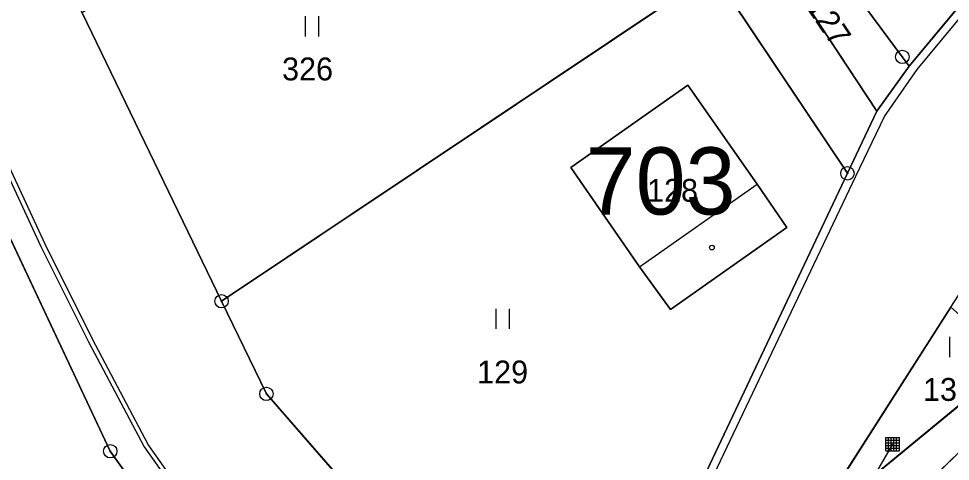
# Model space of a CAD drawing. Extents: x -689422 to -685210, y -987725 to -982160.
# Drawn here: x -687509.1 to -687439.7, y -985754 to -985721 of the extents above; entities that cross this region are included whole.
import ezdxf

# ---------------------------------------------------------------- set-up
doc = ezdxf.new("R2010")
doc.units = 0
for name, color, linetype in [('KN_Budovy', 7, 'Continuous'), ('KN_Budovy_cisla_domovni', 7, 'Continuous'), ('KN_Hranice_parcel', 7, 'Continuous'), ('KN_Hranice_parcel_vnitrni_kresba', 7, 'Continuous'), ('KN_Parcelni cisla', 7, 'Continuous'), ('KN_Polygon parcely', 7, 'Continuous'), ('KN_Pozemkove predmety', 7, 'Continuous'), ('KN_POZEMKY_ORNA PUDA', 7, 'Continuous'), ('KN_POZEMKY_OSTATNI PLOCHA', 7, 'Continuous'), ('KN_POZEMKY_TTP', 7, 'Continuous'), ('KN_POZEMKY_ZASTAVENA PLOCHA', 7, 'Continuous'), ('KN_VYUZITI_17_ostatni plocha_ostatni komunikace', 7, 'Continuous'), ('KN_VYUZITI_27_ostatni plocha_neplodna puda', 7, 'Continuous'), ('KN_Věcná břemena k části', 7, 'Continuous'), ('KN_Značky bodu BP', 7, 'Continuous'), ('KN_Značky budov', 7, 'Continuous'), ('KN_Značky kultur', 7, 'Continuous')]:
    doc.layers.add(name, color=color, linetype=linetype)

msp = doc.modelspace()

# ---------------------------------------------------------------- linework, layer by layer
at = {"layer": 'KN_Budovy'}
msp.add_lwpolyline([(-687462.83, -985739.47), (-687454.08, -985733.33), (-687459.23, -985725.96), (-687467.96, -985732.08)], close=True, dxfattribs=at)
at = {"layer": 'KN_Hranice_parcel'}
for p, q in [((-687479.65, -985675.56), (-687445.16, -985727.88)), ((-687428.94, -985707.92), (-687442.74, -985724.55)), ((-687457.36, -985717.56), (-687493.97, -985742.04)), ((-687447.35, -985732.52), (-687457.36, -985717.56)), ((-687493.97, -985742.04), (-687504.36, -985720.58)), ((-687442.74, -985724.55), (-687445.16, -985727.88)), ((-687445.16, -985727.88), (-687447.35, -985732.52)), ((-687447.35, -985732.52), (-687459.34, -985757.87)), ((-687450.19, -985758.98), (-687439.65, -985742.48)), ((-687435.07, -985746.54), (-687450.19, -985758.98))]:
    msp.add_line(p, q, dxfattribs=at)
for points in [[(-687545.09, -985663.51), (-687543.62, -985665.29), (-687502.26, -985753.21), (-687496.06, -985761.89), (-687487.58, -985770.62), (-687476.07, -985779.43), (-687475.86, -985779.86)], [(-687479.65, -985675.56), (-687462.63, -985697.72), (-687443.26, -985723.85), (-687442.74, -985724.55)], [(-687451.86, -985736.56), (-687454.08, -985733.33), (-687459.23, -985725.96), (-687467.96, -985732.08), (-687462.83, -985739.47), (-687460.53, -985742.66), (-687451.86, -985736.56)], [(-687449.37, -985766.92), (-687447.65, -985761.6), (-687421.1, -985735.99)], [(-687493.97, -985742.04), (-687490.63, -985748.94), (-687480.99, -985759.99), (-687474.53, -985765.28), (-687468.16, -985766.28), (-687464.93, -985765.32)]]:
    msp.add_lwpolyline(points, dxfattribs=at)
at = {"layer": 'KN_Hranice_parcel_vnitrni_kresba'}
msp.add_line((-687462.83, -985739.47), (-687454.08, -985733.33), dxfattribs=at)
msp.add_lwpolyline([(-687458.72, -985757.95), (-687446.72, -985732.73), (-687444.58, -985728.3), (-687442.15, -985724.8), (-687428.37, -985708.16), (-687410.16, -985685.87), (-687407.94, -985683.37), (-687387.8, -985669.79), (-687365.74, -985661.08), (-687360.17, -985657.86), (-687365.09, -985650.93), (-687373.31, -985640.22), (-687375.02, -985638.07), (-687384.8, -985624.93), (-687386.3, -985623.28), (-687387.23, -985621.07), (-687389.73, -985618.28), (-687397.37, -985607.92), (-687402.66, -985602.06), (-687382.66, -985584.35), (-687373.52, -985576.56)], dxfattribs=at)
at = {"layer": 'KN_Polygon parcely'}
for points in [[(-687543.62, -985665.29), (-687502.26, -985753.21), (-687496.06, -985761.89), (-687487.58, -985770.62), (-687476.07, -985779.43), (-687475.86, -985779.86), (-687464.93, -985765.32), (-687468.16, -985766.28), (-687474.53, -985765.28), (-687480.99, -985759.99), (-687490.63, -985748.94), (-687493.97, -985742.04), (-687504.36, -985720.58), (-687517.1, -985694.24), (-687519.75, -985688.77), (-687537.43, -985653.38), (-687541.06, -985646.1), (-687545.06, -985636.92), (-687559.8, -985603.08), (-687568.91, -985611.81), (-687562.2, -985624.89), (-687559.63, -985637.39), (-687550.99, -985656.4), (-687545.09, -985663.51)], [(-687488.36, -985671.19), (-687470.47, -985697.94), (-687457.36, -985717.56), (-687447.35, -985732.52), (-687445.16, -985727.88), (-687479.65, -985675.56), (-687481.82, -985672.44), (-687466.31, -985659.87), (-687469.36, -985655.93), (-687484.68, -985668.33)], [(-687479.65, -985675.56), (-687462.63, -985697.72), (-687443.26, -985723.85), (-687442.74, -985724.55), (-687428.94, -985707.92), (-687453.77, -985676.06), (-687466.31, -985659.87), (-687481.82, -985672.44)], [(-687601.71, -985738.35), (-687517.3, -985835.03), (-687475.86, -985779.86), (-687476.07, -985779.43), (-687487.58, -985770.62), (-687496.06, -985761.89), (-687502.26, -985753.21), (-687543.62, -985665.29), (-687545.09, -985663.51)], [(-687445.16, -985727.88), (-687442.74, -985724.55), (-687443.26, -985723.85), (-687462.63, -985697.72), (-687479.65, -985675.56)], [(-687470.47, -985697.94), (-687504.36, -985720.58), (-687493.97, -985742.04), (-687457.36, -985717.56)], [(-687464.93, -985765.32), (-687459.34, -985757.87), (-687447.35, -985732.52), (-687457.36, -985717.56), (-687493.97, -985742.04), (-687490.63, -985748.94), (-687480.99, -985759.99), (-687474.53, -985765.28), (-687468.16, -985766.28)], [(-687451.86, -985736.56), (-687454.08, -985733.33), (-687459.23, -985725.96), (-687467.96, -985732.08), (-687462.83, -985739.47), (-687460.53, -985742.66)], [(-687451.86, -985736.56), (-687460.53, -985742.66), (-687462.83, -985739.47), (-687467.96, -985732.08), (-687459.23, -985725.96), (-687454.08, -985733.33)], [(-687433.53, -985745.27), (-687435.07, -985746.54), (-687450.19, -985758.98), (-687472.96, -985797.96), (-687472.38, -985817.64), (-687463.66, -985790.23), (-687461.36, -985787.58), (-687457.18, -985783.21), (-687449.37, -985766.92), (-687447.65, -985761.6), (-687421.1, -985735.99), (-687422.65, -985734.6)], [(-687421.35, -985739.56), (-687421.68, -985739.14), (-687419.76, -985737.19), (-687421.1, -985735.99), (-687447.65, -985761.6), (-687449.37, -985766.92)], [(-687450.19, -985758.98), (-687435.07, -985746.54), (-687439.65, -985742.48)]]:
    msp.add_lwpolyline(points, close=True, dxfattribs=at)
for points in [[(-687461.54, -986004.64), (-687468.06, -985941.81), (-687470.1, -985878.81), (-687471.56, -985863.16), (-687473.25, -985841.02), (-687473.12, -985836.35), (-687472.81, -985828.58), (-687472.38, -985817.64), (-687472.96, -985797.96), (-687450.19, -985758.98), (-687439.65, -985742.48), (-687439.11, -985741.64), (-687434.29, -985734.11), (-687430.03, -985728), (-687425.71, -985722.93), (-687419.53, -985716.51), (-687412.72, -985708.57), (-687401.74, -985702.09), (-687391.8, -985698.57), (-687376.71, -985694.37), (-687364.51, -985702.64), (-687356.55, -985709.07), (-687330.93, -985727.99), (-687313.6, -985737.52)], [(-687428.94, -985707.92), (-687442.74, -985724.55), (-687445.16, -985727.88), (-687447.35, -985732.52), (-687459.34, -985757.87)]]:
    msp.add_lwpolyline(points, dxfattribs=at)
at = {"layer": 'KN_Pozemkove predmety'}
for p, q in [((-687443.98, -985752.69), (-687453.14, -985768.26)), ((-687444.482, -985752.189), (-687443.481, -985752.189)), ((-687444.482, -985753.189), (-687444.482, -985752.189)), ((-687444.482, -985752.389), (-687443.481, -985752.389)), ((-687444.482, -985752.589), (-687443.481, -985752.589)), ((-687444.281, -985753.189), (-687444.281, -985752.189)), ((-687444.082, -985753.189), (-687444.082, -985752.189)), ((-687443.881, -985753.189), (-687443.881, -985752.189)), ((-687443.682, -985753.189), (-687443.682, -985752.189)), ((-687443.481, -985753.189), (-687443.481, -985752.189)), ((-687444.482, -985752.789), (-687443.481, -985752.789)), ((-687444.482, -985752.989), (-687443.481, -985752.989)), ((-687444.482, -985753.189), (-687443.481, -985753.189))]:
    msp.add_line(p, q, dxfattribs=at)
at = {"layer": 'KN_POZEMKY_ORNA PUDA'}
for p, q in [((-687445.16, -985727.88), (-687479.65, -985675.56)), ((-687462.63, -985697.72), (-687443.26, -985723.85)), ((-687443.26, -985723.85), (-687462.63, -985697.72)), ((-687428.94, -985707.92), (-687442.74, -985724.55)), ((-687443.26, -985723.85), (-687442.74, -985724.55)), ((-687442.74, -985724.55), (-687443.26, -985723.85)), ((-687442.74, -985724.55), (-687445.16, -985727.88))]:
    msp.add_line(p, q, dxfattribs=at)
at = {"layer": 'KN_POZEMKY_OSTATNI PLOCHA'}
for p, q in [((-687502.26, -985753.21), (-687543.62, -985665.29)), ((-687479.65, -985675.56), (-687445.16, -985727.88)), ((-687442.74, -985724.55), (-687428.94, -985707.92)), ((-687447.35, -985732.52), (-687457.36, -985717.56)), ((-687504.36, -985720.58), (-687493.97, -985742.04)), ((-687445.16, -985727.88), (-687442.74, -985724.55)), ((-687445.16, -985727.88), (-687447.35, -985732.52)), ((-687447.35, -985732.52), (-687445.16, -985727.88)), ((-687459.34, -985757.87), (-687447.35, -985732.52)), ((-687447.65, -985761.6), (-687421.1, -985735.99)), ((-687421.1, -985735.99), (-687447.65, -985761.6)), ((-687493.97, -985742.04), (-687490.63, -985748.94)), ((-687439.65, -985742.48), (-687450.19, -985758.98)), ((-687450.19, -985758.98), (-687435.07, -985746.54)), ((-687490.63, -985748.94), (-687480.99, -985759.99)), ((-687496.06, -985761.89), (-687502.26, -985753.21))]:
    msp.add_line(p, q, dxfattribs=at)
at = {"layer": 'KN_POZEMKY_TTP'}
for p, q in [((-687543.62, -985665.29), (-687502.26, -985753.21)), ((-687457.36, -985717.56), (-687493.97, -985742.04)), ((-687493.97, -985742.04), (-687457.36, -985717.56)), ((-687457.36, -985717.56), (-687447.35, -985732.52)), ((-687493.97, -985742.04), (-687504.36, -985720.58)), ((-687459.23, -985725.96), (-687467.96, -985732.08)), ((-687454.08, -985733.33), (-687459.23, -985725.96)), ((-687467.96, -985732.08), (-687462.83, -985739.47)), ((-687447.35, -985732.52), (-687459.34, -985757.87)), ((-687451.86, -985736.56), (-687454.08, -985733.33)), ((-687460.53, -985742.66), (-687451.86, -985736.56)), ((-687462.83, -985739.47), (-687460.53, -985742.66)), ((-687490.63, -985748.94), (-687493.97, -985742.04)), ((-687450.19, -985758.98), (-687439.65, -985742.48)), ((-687435.07, -985746.54), (-687450.19, -985758.98)), ((-687480.99, -985759.99), (-687490.63, -985748.94)), ((-687502.26, -985753.21), (-687496.06, -985761.89))]:
    msp.add_line(p, q, dxfattribs=at)
at = {"layer": 'KN_POZEMKY_ZASTAVENA PLOCHA'}
for p, q in [((-687467.96, -985732.08), (-687459.23, -985725.96)), ((-687459.23, -985725.96), (-687454.08, -985733.33)), ((-687462.83, -985739.47), (-687467.96, -985732.08)), ((-687454.08, -985733.33), (-687451.86, -985736.56)), ((-687451.86, -985736.56), (-687460.53, -985742.66)), ((-687460.53, -985742.66), (-687462.83, -985739.47))]:
    msp.add_line(p, q, dxfattribs=at)
at = {"layer": 'KN_VYUZITI_17_ostatni plocha_ostatni komunikace'}
for p, q in [((-687502.26, -985753.21), (-687543.62, -985665.29)), ((-687479.65, -985675.56), (-687445.16, -985727.88)), ((-687442.74, -985724.55), (-687428.94, -985707.92)), ((-687447.35, -985732.52), (-687457.36, -985717.56)), ((-687504.36, -985720.58), (-687493.97, -985742.04)), ((-687445.16, -985727.88), (-687442.74, -985724.55)), ((-687445.16, -985727.88), (-687447.35, -985732.52)), ((-687447.35, -985732.52), (-687445.16, -985727.88)), ((-687459.34, -985757.87), (-687447.35, -985732.52)), ((-687421.1, -985735.99), (-687447.65, -985761.6)), ((-687493.97, -985742.04), (-687490.63, -985748.94)), ((-687439.65, -985742.48), (-687450.19, -985758.98)), ((-687450.19, -985758.98), (-687435.07, -985746.54)), ((-687490.63, -985748.94), (-687480.99, -985759.99)), ((-687496.06, -985761.89), (-687502.26, -985753.21))]:
    msp.add_line(p, q, dxfattribs=at)
at = {"layer": 'KN_VYUZITI_27_ostatni plocha_neplodna puda'}
msp.add_line((-687447.65, -985761.6), (-687421.1, -985735.99), dxfattribs=at)
at = {"layer": 'KN_Věcná břemena k části'}
for points in [[(-687548.88, -985656.03), (-687544.7, -985661.17), (-687544.01, -985662.11), (-687542, -985664.86), (-687540.42, -985667.87), (-687534.88, -985678.94), (-687529.11, -985691.72), (-687524.44, -985701.67), (-687517.92, -985715.08), (-687515.04, -985721.63), (-687512.17, -985727.76), (-687507.43, -985737.96), (-687503.88, -985745.07), (-687499.74, -985752.88), (-687496.31, -985757.72)], [(-687496.03, -985757.52), (-687499.44, -985752.7), (-687503.56, -985744.91), (-687507.12, -985737.8), (-687511.85, -985727.62), (-687514.72, -985721.49), (-687517.6, -985714.93), (-687524.13, -985701.52), (-687528.79, -985691.58), (-687534.56, -985678.78), (-687540.11, -985667.71), (-687541.7, -985664.68), (-687543.79, -985661.82), (-687544.42, -985660.96), (-687548.59, -985655.83)]]:
    msp.add_lwpolyline(points, dxfattribs=at)
at = {"layer": 'KN_Značky bodu BP'}
for centre, radius in [((-687443.26, -985723.85), 0.5), ((-687443.26, -985723.85), 0.0303), ((-687447.35, -985732.52), 0.5), ((-687447.35, -985732.52), 0.0303), ((-687493.97, -985742.04), 0.5), ((-687493.97, -985742.04), 0.0303), ((-687490.63, -985748.94), 0.5), ((-687490.63, -985748.94), 0.0303), ((-687502.26, -985753.21), 0.5), ((-687502.26, -985753.21), 0.0303)]:
    msp.add_circle(centre, radius, dxfattribs=at)
at = {"layer": 'KN_Značky budov'}
for centre in [(-687460.667, -985730.999), (-687457.447, -985738.049)]:
    msp.add_circle(centre, 0.175, dxfattribs=at)
at = {"layer": 'KN_Značky kultur'}
for p, q in [((-687487.721, -985722.33), (-687487.721, -985720.83)), ((-687486.72, -985722.33), (-687486.72, -985720.83)), ((-687473.511, -985744.1), (-687473.511, -985742.6)), ((-687472.51, -985744.1), (-687472.51, -985742.6)), ((-687439.711, -985746.2), (-687439.711, -985744.7))]:
    msp.add_line(p, q, dxfattribs=at)

# ---------------------------------------------------------------- texts
at = {"layer": 'KN_Budovy_cisla_domovni'}
msp.add_text('703', height=5, dxfattribs=at).set_placement((-687466.84, -985735.589))
at = {"layer": 'KN_Parcelni cisla'}
msp.add_text('127', height=1.7, rotation=304, dxfattribs=at).set_placement((-687450.504, -985720.085))
for s, p in [('326', (-687489.46, -985725.6)), ('128', (-687462.27, -985734.64)), ('129', (-687474.93, -985748.16)), ('133', (-687441.72, -985749.46))]:
    msp.add_text(s, height=1.7, dxfattribs=at).set_placement(p)

doc.saveas('drawing.dxf')
